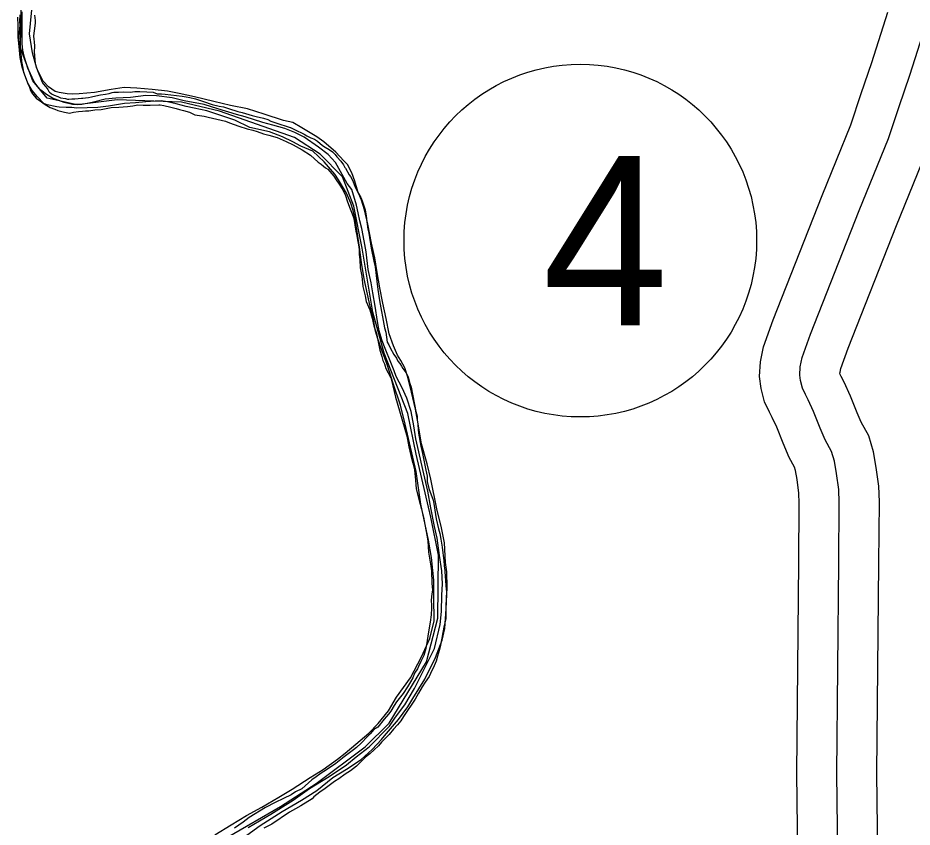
# Model space of a CAD drawing. Extents: x -83719 to 153526, y -11835 to 11446.
# Drawn here: x -1452.9 to -1341.3, y 28.6 to 129.5 of the extents above; entities that cross this region are included whole.
import ezdxf

# ---------------------------------------------------------------- set-up
doc = ezdxf.new("R2010")
doc.units = 0
for name, color, linetype in [('Level 10', 7, 'Continuous'), ('Level 2', 7, 'Continuous'), ('Level 27', 7, 'Continuous'), ('Level 59', 7, 'Continuous'), ('Level 9', 7, 'Continuous')]:
    doc.layers.add(name, color=color, linetype=linetype)

msp = doc.modelspace()

# ---------------------------------------------------------------- linework, layer by layer
at = {"layer": 'Level 10'}
for points in [[(-1355.33, 1.16), (-1355.73, 35.36), (-1355.49, 61.65), (-1355.43, 69.03), (-1355.48, 70.28), (-1355.7, 71.96), (-1355.9, 73.1), (-1356.03, 73.52), (-1356.7, 74.74), (-1357.45, 76.49), (-1358.24, 78.49), (-1358.79, 79.71), (-1359.14, 80.37), (-1359.76, 81.67), (-1360.18, 83.34), (-1360.39, 84.82), (-1360.27, 86.66), (-1359.9, 88.52), (-1358.68, 91.89), (-1352.57, 107.38), (-1348.97, 116.23), (-1347.68, 120.1), (-1346.36, 123.98), (-1344.35, 130.26)], [(-1345.23, -25.36), (-1345.33, 1.24), (-1345.73, 35.37), (-1345.49, 61.56), (-1345.42, 69.2), (-1345.51, 71.16), (-1345.82, 73.49), (-1346.16, 75.42), (-1346.76, 77.41), (-1347.7, 79.12), (-1348.21, 80.31), (-1349.02, 82.39), (-1349.8, 84.1), (-1350.19, 84.84), (-1350.3, 85.07), (-1350.34, 85.22), (-1350.33, 85.36), (-1350.24, 85.83), (-1349.33, 88.35), (-1343.29, 103.66), (-1339.58, 112.77)]]:
    msp.add_lwpolyline(points, dxfattribs=at)
at = {"layer": 'Level 2'}
for points in [[(-1426.78, 27.38), (-1420.18, 31.21), (-1415.71, 34.07), (-1409.61, 38.63), (-1406.61, 41.6), (-1401.96, 49.24), (-1400.55, 54.68), (-1400.44, 62.56), (-1401.39, 67.3), (-1403.24, 75.15), (-1404.29, 80.19), (-1407.21, 87.75), (-1408.63, 92.86), (-1409.97, 100.81), (-1411.03, 106.05), (-1412.45, 109.73), (-1415.21, 112.57), (-1418.4, 114.65), (-1427.78, 117.91), (-1432.54, 119.02), (-1440.56, 119.33), (-1445.55, 118.71), (-1449.28, 119.55), (-1451.07, 121.69), (-1452.63, 125.77), (-1452.52, 130.91)], [(-1424.57, 117.21), (-1425.64, 117.51), (-1427.97, 118.21), (-1429.7, 118.74), (-1432.2, 119.2), (-1433.69, 119.6), (-1435.66, 119.84), (-1436.96, 119.87), (-1438.89, 119.63), (-1440.72, 119.53), (-1442.05, 119.43), (-1443.68, 118.99), (-1444.95, 118.76), (-1446.14, 118.76), (-1447.18, 118.99), (-1448.61, 119.52), (-1449.37, 119.99), (-1450.07, 120.52), (-1450.44, 120.96), (-1450.91, 121.59), (-1451.37, 122.56), (-1451.71, 123.29), (-1452.11, 124.63), (-1452.31, 125.53), (-1452.41, 126.3), (-1452.41, 127.23), (-1452.41, 128.9), (-1452.41, 130.31)], [(-1424.19, 28.56), (-1421.37, 30.23), (-1418.6, 32), (-1416.54, 33.44), (-1414.08, 34.94), (-1411.92, 36.41), (-1410.72, 37.38), (-1409.12, 38.65), (-1406.56, 41.23), (-1405.8, 42.33), (-1404.63, 43.87), (-1403.44, 45.9), (-1402.34, 48.17), (-1400.94, 50.91), (-1400.25, 53.89), (-1400.08, 55.52), (-1400.02, 57.56), (-1399.95, 58.96), (-1400.02, 60.6), (-1400.32, 62.5), (-1400.62, 64.67), (-1400.96, 66.11), (-1401.39, 68.44), (-1401.79, 70.51), (-1402.39, 73.22), (-1402.9, 75.45), (-1403.26, 77.06), (-1403.53, 78.69), (-1403.87, 80.46), (-1404.4, 82.13), (-1405, 83.43), (-1405.73, 84.83), (-1406, 85.53), (-1406.4, 86.57), (-1407.1, 88.31), (-1407.5, 89.27), (-1407.87, 90.54), (-1408.07, 91.68), (-1408.34, 93.61), (-1408.64, 95.28), (-1408.87, 96.52), (-1409.21, 98.15), (-1409.48, 100.39), (-1409.71, 101.73), (-1410.01, 103.29), (-1410.28, 104.26), (-1410.48, 105.23), (-1410.68, 106.2), (-1411.25, 108.14), (-1411.85, 108.9), (-1413.31, 111.51), (-1414.21, 112.51), (-1415.41, 113.44), (-1417.21, 114.67), (-1418.38, 115.24), (-1419.64, 115.74), (-1421.11, 116.17), (-1422.37, 116.51), (-1424.57, 117.21)]]:
    msp.add_lwpolyline(points, dxfattribs=at)
at = {"layer": 'Level 27'}
msp.add_circle((-1382.75, 101.78), 22, dxfattribs=at)
at = {"layer": 'Level 59'}
msp.add_lwpolyline([(-1350.33, 1.2), (-1350.73, 35.36), (-1350.49, 61.61), (-1350.43, 69.12), (-1350.49, 70.72), (-1350.76, 72.72), (-1351.03, 74.26), (-1351.4, 75.46), (-1352.2, 76.93), (-1352.83, 78.4), (-1353.63, 80.44), (-1354.3, 81.9), (-1354.66, 82.6), (-1355.03, 83.37), (-1355.27, 84.31), (-1355.37, 85.01), (-1355.3, 86.01), (-1355.07, 87.18), (-1354.01, 90.12), (-1347.93, 105.52), (-1344.27, 114.5), (-1342.94, 118.51), (-1341.62, 122.42), (-1339.66, 128.53)], dxfattribs=at)
at = {"layer": 'Level 9'}
for points in [[(-1410.12, 37.05), (-1408.72, 38.29), (-1407.56, 39.56), (-1407.19, 40.02), (-1405.43, 42.03), (-1404.27, 43.63), (-1403.64, 44.67), (-1402.14, 47.07), (-1400.84, 49.78), (-1399.98, 51.95), (-1399.65, 53.39), (-1399.48, 55.86), (-1399.35, 58.49), (-1399.42, 60.46), (-1399.59, 61.63), (-1399.72, 64.07), (-1400.09, 65.94), (-1400.66, 68.31), (-1401.39, 72.02), (-1401.86, 73.92), (-1402.56, 76.42), (-1403, 78.93), (-1403.33, 80.73), (-1403.67, 82.16), (-1403.83, 82.87), (-1404.27, 84.73), (-1404.64, 85.9), (-1405.14, 86.8), (-1405.57, 87.5), (-1406.07, 88.67), (-1406.6, 90.14), (-1406.97, 92.04), (-1407.41, 93.95), (-1407.77, 95.88), (-1408.11, 97.79), (-1408.41, 99.62), (-1408.81, 101.46), (-1409.28, 103.83), (-1409.68, 105.6), (-1410.05, 106.83), (-1410.51, 107.9), (-1410.88, 109.17), (-1411.28, 110.21), (-1411.82, 111.27), (-1412.25, 111.71), (-1413.28, 112.81), (-1414.78, 114.11), (-1415.65, 114.71), (-1417.51, 115.84), (-1418.64, 116.51), (-1419.78, 116.74), (-1422.21, 117.54), (-1424.27, 118.21), (-1426.4, 118.64), (-1428.5, 119.14), (-1430.9, 119.71), (-1432.83, 120.14), (-1434.26, 120.4), (-1436.19, 120.6), (-1438.09, 120.77), (-1439.69, 120.87), (-1441.29, 120.63), (-1443.38, 120.26), (-1445.28, 120.09), (-1446.14, 120.03), (-1446.81, 120.06), (-1447.78, 120.23), (-1448.28, 120.36), (-1449.14, 120.96), (-1449.77, 121.66), (-1450.58, 123.23), (-1451.11, 125.2), (-1451.51, 127.57), (-1451.08, 131.88)], [(-1401.32, 62.27), (-1401.69, 64.4), (-1402.66, 68.91), (-1403.23, 72.98), (-1404.6, 78.89), (-1405.2, 81.23), (-1406.1, 83.97), (-1406.87, 86.34), (-1407.47, 88), (-1408.03, 89.51), (-1408.3, 90.47), (-1408.57, 91.91), (-1409.1, 94.15), (-1409.74, 97.02), (-1410.04, 99.05), (-1410.31, 100.96), (-1410.54, 102.59), (-1410.84, 104.46), (-1411.08, 105.53), (-1411.38, 106.43), (-1411.91, 107.7), (-1412.91, 109.34), (-1413.38, 110.04), (-1414.71, 111.61), (-1416.14, 112.94), (-1417.64, 113.57), (-1418.64, 114.11), (-1419.91, 114.71), (-1421.54, 115.34), (-1424, 115.87), (-1425.87, 116.8), (-1428.13, 117.54), (-1429.36, 117.94), (-1430.93, 118.3), (-1431.96, 118.5), (-1433.19, 118.84), (-1434.29, 119.07), (-1435.06, 119.2), (-1435.79, 119.17), (-1436.96, 119.1), (-1438.25, 118.96), (-1439.62, 118.86), (-1441.65, 118.56), (-1442.98, 118.39), (-1445.61, 118.29), (-1446.21, 118.36), (-1446.91, 118.39), (-1447.81, 118.42), (-1448.07, 118.46), (-1449.31, 118.69), (-1449.71, 118.86), (-1450.51, 119.72), (-1451.17, 120.49), (-1451.71, 121.42), (-1452.07, 122.39), (-1452.41, 123.39), (-1452.67, 124.63), (-1452.77, 125.97), (-1452.91, 127.13), (-1452.91, 128.54), (-1452.94, 129.64)], [(-1452.69, 129.94), (-1452.75, 129.04), (-1452.72, 128.64), (-1452.76, 128.21), (-1452.79, 127.67), (-1452.86, 126.77), (-1452.76, 126.1), (-1452.6, 125.24), (-1452.53, 124.73), (-1452.5, 124.1), (-1452.37, 123.47), (-1452.24, 122.8), (-1451.77, 121.59), (-1451.51, 120.93), (-1451.37, 120.49), (-1451.14, 120.06), (-1450.68, 119.52), (-1450.01, 119.09), (-1449.68, 118.82), (-1449.35, 118.62), (-1448.92, 118.38), (-1448.35, 118.18), (-1447.95, 118.01), (-1447.12, 117.81), (-1446.52, 117.68), (-1445.99, 117.81), (-1445.36, 117.88), (-1444.86, 117.91), (-1444.49, 117.94), (-1444.09, 117.97), (-1443.32, 118.07), (-1442.53, 118.14), (-1441.29, 118.37), (-1440.33, 118.43), (-1439.26, 118.5), (-1438.6, 118.6), (-1437.96, 118.69), (-1437.3, 118.66), (-1436.43, 118.66), (-1435.37, 118.72), (-1435.17, 118.69), (-1434.73, 118.62), (-1433.84, 118.42), (-1433.2, 118.25), (-1432.77, 118.12), (-1432.27, 117.98), (-1431.54, 117.78), (-1430.88, 117.48), (-1429.68, 117.31), (-1429.18, 117.17), (-1427.05, 116.67), (-1426.52, 116.47), (-1425.35, 116.03), (-1424.32, 115.73), (-1423.62, 115.56), (-1423.06, 115.39), (-1422.29, 115.09), (-1421.63, 114.92), (-1420.6, 114.62), (-1419.47, 114.15), (-1418.57, 113.71), (-1417.47, 113.08), (-1416.44, 112.44), (-1415.48, 111.57), (-1415.11, 111.3), (-1414.81, 111.07), (-1414.55, 110.87), (-1414.28, 110.67), (-1413.52, 109.83), (-1413.22, 109.36), (-1412.85, 108.83), (-1412.39, 108.12), (-1412.06, 107.39), (-1411.79, 106.62), (-1411.49, 105.72), (-1411.23, 105.12), (-1411.03, 104.52), (-1410.77, 102.95), (-1410.64, 102.41), (-1410.57, 101.88), (-1410.44, 101.24), (-1410.34, 100.67), (-1410.34, 100.04), (-1410.28, 99.37)], [(-1450.89, 129.87), (-1450.79, 129.24), (-1450.79, 128.94), (-1450.82, 128.57), (-1450.93, 127.94), (-1450.99, 127.3), (-1450.96, 126.84), (-1450.93, 126.6), (-1450.86, 125.97), (-1450.93, 125.3), (-1450.83, 124.36), (-1450.77, 123.86), (-1450.64, 123.33), (-1450.4, 122.76), (-1450.14, 122.09), (-1449.97, 121.62), (-1449.77, 121.32), (-1449.51, 120.99), (-1449.31, 120.75), (-1449.21, 120.62), (-1449.08, 120.39), (-1448.98, 120.29), (-1448.81, 120.12), (-1448.65, 120.05), (-1448.41, 119.92), (-1447.95, 119.75), (-1447.62, 119.58), (-1447.02, 119.51), (-1446.75, 119.41), (-1446.58, 119.41), (-1446.22, 119.45), (-1445.85, 119.45), (-1445.02, 119.54), (-1444.85, 119.54), (-1444.49, 119.58), (-1444.12, 119.64), (-1443.75, 119.71), (-1443.22, 119.81), (-1442.65, 119.94), (-1442.02, 120.04), (-1441.56, 120.14), (-1441.19, 120.24), (-1441.16, 120.24), (-1440.99, 120.27), (-1440.39, 120.3), (-1439.76, 120.33), (-1438.93, 120.3), (-1438.36, 120.37), (-1437.73, 120.36), (-1436.86, 120.33), (-1436.06, 120.29), (-1435.56, 120.09), (-1435, 120.09), (-1434.57, 120.02), (-1432.44, 119.79), (-1431.94, 119.72), (-1431.5, 119.62), (-1430.77, 119.45), (-1430.17, 119.25), (-1429.77, 119.11), (-1428.71, 118.74), (-1427.84, 118.54), (-1427.28, 118.44), (-1426.65, 118.24), (-1425.48, 117.87), (-1424.95, 117.73), (-1424.55, 117.63), (-1423.69, 117.36), (-1423.19, 117.26), (-1422.29, 117.06), (-1421.76, 116.86), (-1421.36, 116.69), (-1420.73, 116.46), (-1418.96, 115.88)], [(-1418.96, 115.88), (-1418.93, 115.88), (-1418.43, 115.62), (-1417.2, 115.05), (-1416.9, 114.85), (-1416.37, 114.61), (-1415.94, 114.41), (-1415.54, 114.18), (-1414.94, 113.64), (-1414.61, 113.44), (-1414.08, 113.14), (-1413.68, 112.84), (-1413.34, 112.5), (-1413.15, 112.23), (-1412.65, 111.66), (-1412.32, 111.23), (-1412.12, 110.9), (-1412.05, 110.8), (-1411.59, 109.99), (-1411.42, 109.76), (-1411.25, 109.49), (-1411.09, 109.12), (-1410.86, 108.42), (-1410.56, 107.85), (-1410.13, 107.15), (-1409.96, 106.75), (-1409.8, 106.22), (-1409.6, 105.62), (-1409.47, 104.88), (-1409.4, 104.11), (-1409.27, 103.21), (-1409.14, 102.71), (-1408.84, 100.84), (-1408.48, 99), (-1408.35, 98.5), (-1408.15, 96.7), (-1408.02, 95.66), (-1407.82, 94.29), (-1407.2, 90.88), (-1407.03, 90.35), (-1406.94, 89.72), (-1406.84, 89.11), (-1406.64, 88.78), (-1406.47, 88.41), (-1406.01, 87.58), (-1405.71, 87.11), (-1405.51, 86.74), (-1405.28, 86.44), (-1405.08, 86.11), (-1404.88, 85.84), (-1404.51, 85.34), (-1404.25, 84.77), (-1404.15, 84.47), (-1404.02, 83.97), (-1403.85, 83.5), (-1403.29, 80.46), (-1403.13, 79.86), (-1403.1, 79.39), (-1403.03, 78.86), (-1403, 78.19), (-1402.93, 77.75), (-1402.67, 76.12), (-1402.44, 75.21), (-1402.04, 73.14), (-1401.88, 72.38), (-1401.85, 71.74), (-1401.65, 70.87), (-1401.12, 69.4), (-1400.99, 68.73), (-1400.89, 68.17), (-1400.76, 67.06), (-1400.46, 65.83), (-1400.3, 65.26), (-1400.17, 64.53), (-1400, 63.56), (-1399.9, 62.82), (-1399.87, 62.49), (-1399.8, 61.89), (-1399.74, 61.22), (-1399.67, 60.62), (-1399.61, 59.75), (-1399.58, 59.52), (-1399.58, 59.38), (-1399.55, 58.71), (-1399.45, 57.98), (-1399.48, 57.18), (-1399.55, 56.18), (-1399.55, 55.41), (-1399.55, 54.61), (-1399.76, 53.77), (-1399.89, 52.9), (-1400.03, 52.17), (-1400.19, 51.3), (-1400.33, 50.77), (-1400.56, 49.93), (-1400.73, 49.33), (-1401, 48.73), (-1401.43, 47.77), (-1401.63, 47.4), (-1402.1, 46.7), (-1402.47, 46.13)], [(-1410.28, 99.37), (-1410.21, 98.37), (-1410.01, 97.33), (-1409.88, 96.03), (-1409.62, 94.9), (-1409.46, 94.16), (-1409.03, 93.16), (-1408.73, 92.12), (-1408.5, 91.15), (-1408.17, 90.19), (-1407.77, 88.11), (-1407.54, 87.31), (-1407.41, 86.84), (-1407.18, 86.41), (-1407.01, 85.84), (-1406.41, 84.67), (-1406.28, 84.14), (-1406.15, 83.64), (-1405.82, 82.23), (-1404.43, 77.56), (-1404.33, 76.95), (-1404.17, 76.05), (-1403.9, 74.98), (-1403.64, 74.02), (-1403.44, 73.18), (-1403.31, 71.91), (-1403.25, 70.81), (-1402.92, 69.51), (-1402.59, 68.27), (-1402.32, 67.3), (-1402.16, 66.37), (-1401.99, 65.5), (-1401.76, 64.33), (-1401.7, 62.93), (-1401.4, 61.19), (-1401.34, 60.59), (-1401.31, 60.15), (-1401.27, 59.52), (-1401.28, 59.05), (-1401.18, 58.18), (-1401.28, 57.72), (-1401.38, 56.95), (-1401.31, 56.28), (-1401.34, 55.95)], [(-1428.36, 27.65), (-1426.33, 28.92), (-1424.43, 30.06), (-1422.5, 31.1), (-1420.37, 32.37), (-1418.71, 33.34), (-1416.48, 34.81), (-1414.85, 35.81), (-1413.05, 37.08), (-1412.09, 37.85), (-1410.75, 38.95), (-1409.16, 40.36), (-1407.96, 41.56), (-1406.7, 43.13), (-1405.7, 44.83), (-1403.94, 47.24), (-1402.57, 49.88), (-1401.54, 52.15), (-1400.98, 54.35), (-1401.05, 57.29), (-1401.05, 59.43), (-1401.32, 62.27)], [(-1401.34, 55.95), (-1401.38, 55.12), (-1401.49, 54.19), (-1401.7, 52.96), (-1401.88, 51.91), (-1402.05, 50.92), (-1402.26, 50.04)], [(-1402.26, 50.04), (-1402.43, 49.7), (-1402.66, 49.3), (-1402.93, 48.67), (-1403.06, 48.37), (-1403.46, 47.84), (-1403.66, 47.24), (-1403.93, 46.74), (-1404.3, 46.1), (-1404.87, 45.27), (-1405.67, 44.23), (-1405.97, 43.8), (-1406.4, 43.1), (-1406.7, 42.73), (-1407.24, 42.07), (-1408.04, 41.1), (-1408.5, 40.8), (-1408.97, 40.27), (-1409.31, 39.93), (-1410.11, 39.1), (-1410.67, 38.57), (-1411.07, 38.27), (-1411.57, 37.87), (-1412.24, 37.4), (-1413.27, 36.57), (-1414.04, 36), (-1414.74, 35.57), (-1415.11, 35.37), (-1415.71, 34.91), (-1416.24, 34.54), (-1417.51, 33.41), (-1418.31, 33.04), (-1418.84, 32.64), (-1419.81, 32.18), (-1420.84, 31.68), (-1422.04, 31.08), (-1424.07, 29.81), (-1424.81, 29.25), (-1425.91, 28.51)], [(-1402.47, 46.13), (-1402.94, 45.33), (-1403.37, 44.6), (-1404.81, 42.43), (-1405.17, 41.9), (-1405.57, 41.4), (-1406.07, 40.86), (-1406.61, 40.16), (-1407.58, 39.2), (-1407.94, 38.76), (-1409.01, 37.76), (-1409.54, 37.33), (-1410.28, 36.63), (-1410.68, 36.23), (-1411.45, 35.66), (-1412.11, 35.23), (-1412.88, 34.63), (-1413.41, 34.3), (-1414.08, 33.83), (-1414.61, 33.43), (-1415.25, 32.97), (-1416.01, 32.4), (-1416.21, 32.17), (-1417.61, 31.27), (-1418.28, 30.9), (-1419.05, 30.5), (-1421.25, 29.01), (-1422.25, 28.51)], [(-1425.29, 26.95), (-1422.7, 28.82), (-1419.97, 30.56), (-1417.54, 31.97), (-1415.64, 33.2), (-1413.65, 34.81), (-1411.95, 35.85), (-1410.12, 37.05)]]:
    msp.add_lwpolyline(points, dxfattribs=at)

# ---------------------------------------------------------------- texts
at = {"layer": 'Level 27'}
msp.add_text('4', height=21.12, dxfattribs=at).set_placement((-1387.48, 91.22))

doc.saveas('drawing.dxf')
